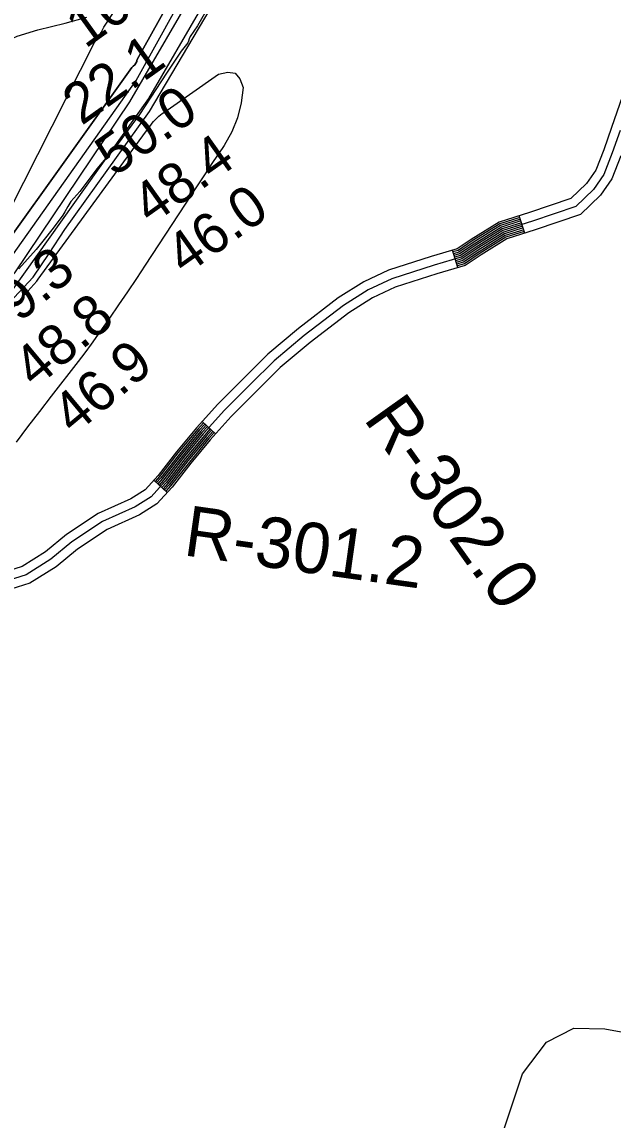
# Model space of a CAD drawing. Extents: x 3161665 to 3199565, y 885729 to 911164.
# Drawn here: x 3181981 to 3182953, y 900785 to 902592 of the extents above; entities that cross this region are included whole.
import ezdxf

# ---------------------------------------------------------------- set-up
doc = ezdxf.new("R2010")
doc.units = 0
for name, color, linetype in [('V-RIVR-EDGE', 7, 'Continuous'), ('V-RIVR-RANG', 7, 'Continuous'), ('V-RIVR-RANG-IDEN', 7, 'Continuous'), ('V-ROAD-CNTR', 7, 'Continuous'), ('V-SITE-VEGE', 7, 'Continuous'), ('V-TOPO-DPTH', 7, 'Continuous'), ('V-TOPO-MAJR', 7, 'Continuous'), ('V-TOPO-MINR', 7, 'Continuous'), ('V-TOPO-SHOR', 7, 'Continuous')]:
    doc.layers.add(name, color=color, linetype=linetype)

msp = doc.modelspace()

# ---------------------------------------------------------------- linework, layer by layer
at = {"layer": 'V-RIVR-EDGE'}
msp.add_lwpolyline([(3181883.6, 902464.4), (3181856.7, 902478), (3181826.7, 902495), (3181823.3, 902500.7), (3181825.9, 902506.8), (3181837.6, 902510.6), (3181879.8, 902521.8), (3181922.9, 902531.3), (3181931.6, 902535.6), (3181935.9, 902541.3), (3181936, 902550), (3181942.1, 902555.6), (3181958.6, 902562.5), (3181973, 902569), (3182006.9, 902579.3), (3182052.1, 902590.5), (3182087.4, 902600.4)], dxfattribs=at)
at = {"layer": 'V-ROAD-CNTR'}
for p, q in [((3182808.1, 902244.8), (3182799, 902273.4)), ((3182697.6, 902188), (3182689, 902216.8)), ((3182299.3, 901914.5), (3182277.1, 901934.6)), ((3182219.9, 901818.1), (3182197.6, 901838.1))]:
    msp.add_line(p, q, dxfattribs=at)
for points in [[(3182968.2, 902469.4), (3182950.7, 902418.9), (3182937.8, 902382.2), (3182924.7, 902348.6), (3182909.6, 902326.7), (3182883.8, 902301.6), (3182815.8, 902278.8)], [(3182964.8, 902413.9), (3182951.9, 902377), (3182938, 902341.5), (3182921.1, 902316.9), (3182891.8, 902288.5), (3182820.5, 902264.5)], [(3182965.9, 902371.8), (3182951.3, 902334.4), (3182932.6, 902307.2), (3182899.8, 902275.3), (3182825.1, 902250.3)], [(3182815.8, 902278.8), (3182765.7, 902262.8), (3182719.8, 902234.5), (3182696.9, 902219.1), (3182654.2, 902206.4), (3182584, 902183.8), (3182543.3, 902164.7), (3182501.1, 902138.1), (3182435.9, 902088.1), (3182385.4, 902045.8), (3182346.1, 902006.7), (3182303.3, 901963.5), (3182267.8, 901924.3), (3182235.1, 901884.9), (3182204.7, 901846.1), (3182183.4, 901822.3), (3182159.9, 901807.6), (3182106.2, 901783.2), (3182054, 901748.8), (3182019.6, 901720), (3181981.3, 901695.9), (3181932.3, 901680.9)], [(3182820.5, 902264.5), (3182772, 902249), (3182727.9, 902221.8), (3182703.4, 902205.4), (3182658.7, 902192.1), (3182589.5, 902169.8), (3182550.5, 902151.5), (3182509.7, 902125.8), (3182445.3, 902076.4), (3182395.5, 902034.7), (3182356.7, 901996.1), (3182314.2, 901953.2), (3182279.1, 901914.5), (3182246.8, 901875.5), (3182216.2, 901836.4), (3182193.1, 901810.7), (3182167, 901794.4), (3182113.5, 901770), (3182062.9, 901736.7), (3182028.4, 901707.9), (3181987.6, 901682.2), (3181936.6, 901666.5)], [(3182799.9, 902270.5), (3182767, 902260), (3182721.4, 902231.9), (3182698.2, 902216.4), (3182689.8, 902213.9)], [(3182800.8, 902267.7), (3182768.2, 902257.3), (3182723, 902229.4), (3182699.5, 902213.7), (3182690.7, 902211)], [(3182801.7, 902264.8), (3182769.5, 902254.5), (3182724.6, 902226.9), (3182700.8, 902210.9), (3182691.5, 902208.1)], [(3182802.6, 902262), (3182770.8, 902251.8), (3182726.3, 902224.4), (3182702.1, 902208.2), (3182692.4, 902205.3)], [(3182825.1, 902250.3), (3182778.3, 902235.3), (3182736, 902209.2), (3182709.8, 902191.7), (3182663.1, 902177.7), (3182595, 902155.8), (3182557.7, 902138.3), (3182518.3, 902113.5), (3182454.7, 902064.7), (3182405.6, 902023.6), (3182367.3, 901985.5), (3182325.1, 901942.9), (3182290.4, 901904.7), (3182258.5, 901866.1), (3182227.7, 901826.8), (3182202.9, 901799.1), (3182174.1, 901781.2), (3182120.8, 901756.8), (3182071.9, 901724.7), (3182037.3, 901695.7), (3181993.9, 901668.4), (3181940.9, 901652.1)], [(3182803.6, 902259.1), (3182772, 902249), (3182727.9, 902221.8), (3182703.4, 902205.4), (3182693.3, 902202.4)], [(3182804.5, 902256.3), (3182773.3, 902246.3), (3182729.5, 902219.3), (3182704.7, 902202.7), (3182694.1, 902199.5)], [(3182805.4, 902253.4), (3182774.6, 902243.6), (3182731.1, 902216.8), (3182706, 902199.9), (3182695, 902196.7)], [(3182806.3, 902250.5), (3182775.8, 902240.8), (3182732.8, 902214.3), (3182707.3, 902197.2), (3182695.8, 902193.8)], [(3182807.2, 902247.7), (3182777.1, 902238.1), (3182734.4, 902211.8), (3182708.6, 902194.4), (3182696.7, 902190.9)], [(3182279.3, 901932.6), (3182270, 901922.4), (3182237.5, 901883), (3182207, 901844.2), (3182199.8, 901836.1)], [(3182281.5, 901930.6), (3182272.3, 901920.4), (3182239.8, 901881.2), (3182209.3, 901842.2), (3182202, 901834.1)], [(3182283.8, 901928.6), (3182274.6, 901918.4), (3182242.1, 901879.3), (3182211.6, 901840.3), (3182204.3, 901832.1)], [(3182286, 901926.6), (3182276.8, 901916.5), (3182244.5, 901877.4), (3182213.9, 901838.4), (3182206.5, 901830.1)], [(3182288.2, 901924.5), (3182279.1, 901914.5), (3182246.8, 901875.5), (3182216.2, 901836.4), (3182208.7, 901828.1)], [(3182290.4, 901922.5), (3182281.4, 901912.5), (3182249.2, 901873.6), (3182218.5, 901834.5), (3182211, 901826.1)], [(3182292.7, 901920.5), (3182283.6, 901910.6), (3182251.5, 901871.7), (3182220.8, 901832.6), (3182213.2, 901824.1)], [(3182294.9, 901918.5), (3182285.9, 901908.6), (3182253.8, 901869.9), (3182223.1, 901830.6), (3182215.4, 901822.1)], [(3182297.1, 901916.5), (3182288.2, 901906.6), (3182256.2, 901868), (3182225.4, 901828.7), (3182217.7, 901820.1)]]:
    msp.add_lwpolyline(points, dxfattribs=at)
at = {"layer": 'V-SITE-VEGE'}
for p, q in [((3182288.9, 902619.7), (3182269.4, 902586)), ((3182269.4, 902586), (3182257.4, 902568.7)), ((3182257.4, 902568.7), (3182255.9, 902564.8)), ((3182253.8, 902558.2), (3182242.8, 902544.1)), ((3182255, 902560.7), (3182253.8, 902558.2)), ((3182255.9, 902564.8), (3182255, 902560.7)), ((3182242.8, 902544.1), (3182230.6, 902526.1)), ((3182230.6, 902526.1), (3182218.5, 902508.1)), ((3182218.5, 902508.1), (3182183.6, 902454.2)), ((3182183.6, 902454.2), (3182172.8, 902438.4)), ((3182161.8, 902423), (3182138.8, 902392.6)), ((3182172.8, 902438.4), (3182161.8, 902423)), ((3182138.8, 902392.6), (3182104.1, 902350.7)), ((3182104.1, 902350.7), (3182076, 902313.6)), ((3182061.1, 902296.8), (3182056, 902288.6)), ((3182076, 902313.6), (3182061.1, 902296.8)), ((3182051.4, 902279.9), (3182047.9, 902274.5)), ((3182056, 902288.6), (3182051.4, 902279.9)), ((3182047.9, 902274.5), (3182031.9, 902252.9)), ((3182031.9, 902252.9), (3182015.4, 902231.7)), ((3182015.4, 902231.7), (3182003.9, 902218)), ((3182003.9, 902218), (3181975.4, 902185.8)), ((3182843.6, 900913), (3182888.5, 900936.1)), ((3182888.5, 900936.1), (3182939.5, 900935.3)), ((3182939.5, 900935.3), (3182984.8, 900927)), ((3182804.2, 900860.9), (3182843.6, 900913)), ((3182758, 900722.8), (3182804.2, 900860.9))]:
    msp.add_line(p, q, dxfattribs=at)
at = {"layer": 'V-TOPO-DPTH'}
msp.add_lwpolyline([(3182487.5, 903099.2), (3182170.4, 902530.7), (3182170, 902529.1), (3182169.6, 902527.5), (3182168.2, 902524.5), (3182166.3, 902521.8), (3182164, 902519.4), (3182161.5, 902517.2), (3181949.9, 902221.2), (3181943.7, 902209.6), (3181936.8, 902198.4), (3181929.4, 902187.5), (3181916.3, 902169.3), (3181911.3, 902163.1), (3181905.9, 902157.4), (3181899.9, 902152.3), (3181643, 901864.8), (3181642.1, 901862), (3181640.8, 901859.3), (3181636.3, 901851.4), (3181339.9, 901336.7), (3181327, 901316.7)], dxfattribs=at)
at = {"layer": 'V-TOPO-MAJR'}
msp.add_lwpolyline([(3180828.6, 900724.9), (3181377, 901323.9), (3181388.4, 901340.1), (3181655.2, 901830.7), (3181662.7, 901844.3), (3181670.1, 901858), (3181677.6, 901871.7), (3181963.4, 902149), (3182189.6, 902466.5), (3182546.8, 903081.6), (3183194.7, 904069.7), (3183323.4, 904283.9)], dxfattribs=at)
at = {"layer": 'V-TOPO-MINR'}
for points in [[(3181306.5, 901320.2), (3181558.4, 901846.8), (3181913.1, 902196), (3181915.5, 902198), (3181917.6, 902200.3), (3181919.6, 902202.7), (3181925.3, 902210.6), (3181927.9, 902214.6), (3181930.3, 902218.7), (3181932.4, 902222.9), (3181934.3, 902227.3), (3181935.8, 902231.8), (3181936.9, 902236.4), (3182100.3, 902558.8), (3182105.9, 902566.9), (3182111.1, 902575.3), (3182115.4, 902584.1), (3182460.7, 903107.8), (3183296.1, 904323.4)], [(3180815.8, 900729.2), (3181352.2, 901341.2), (3181369.7, 901368.2), (3181647.6, 901855.9), (3181650, 901861), (3181652, 901866.3), (3181653.9, 901871.6), (3181886.7, 902108.6), (3181896.3, 902116.7), (3181905, 902125.9), (3181913, 902135.8), (3182168.6, 902495.8), (3182497.7, 903090.5), (3182534.7, 903146.6), (3183274.1, 904255.8), (3183293.4, 904289.2), (3183315.2, 904307.2)], [(3181362.1, 901319), (3181371.4, 901333.1), (3181380.2, 901353.6), (3181649.4, 901842.3), (3181654, 901851), (3181658.3, 901859.8), (3181662.4, 901868.8), (3181666.2, 901877.9), (3181969.1, 902179.3), (3182158.4, 902460.9), (3182524, 903090.4), (3183307.5, 904287.4), (3183325.2, 904299.6)], [(3181327, 901316.7), (3181339.9, 901336.7), (3181636.3, 901851.4), (3181640.8, 901859.3), (3181642.1, 901862), (3181643, 901864.8), (3181899.9, 902152.3), (3181905.9, 902157.4), (3181911.3, 902163.1), (3181916.3, 902169.3), (3181929.4, 902187.5), (3181936.8, 902198.4), (3181943.7, 902209.6), (3181949.9, 902221.2), (3182161.5, 902517.2), (3182164, 902519.4), (3182166.3, 902521.8), (3182168.2, 902524.5), (3182169.6, 902527.5), (3182170, 902529.1), (3182170.4, 902530.7), (3182487.5, 903099.2)], [(3181385.9, 901308.7), (3181392.6, 901317.7), (3181397.7, 901330), (3181678.5, 901829.3), (3181999.2, 902172.2), (3182025.6, 902211.5), (3182051.6, 902251), (3182190.7, 902445.1), (3182561.9, 903072.3)], [(3181743, 901875.2), (3182005.2, 902165.7), (3182006.4, 902167.4), (3182007.5, 902169), (3182184.2, 902411.1), (3182186.3, 902414), (3182188.4, 902416.9), (3182190.5, 902419.8), (3182192.6, 902422.8), (3182194.8, 902425.6), (3182197.1, 902428.4), (3182199.5, 902431), (3182202, 902433.5), (3182203.7, 902435.1), (3182206.2, 902437.3), (3182208.7, 902439.5), (3182211.3, 902441.5), (3182214, 902443.5), (3182304.4, 902506.7), (3182319.3, 902510), (3182331.5, 902508.2), (3182339.5, 902498.9), (3182344.8, 902484.5), (3182341.5, 902459.2), (3182335.6, 902434.7), (3182325.8, 902411.5), (3182313.4, 902389.1), (3182311.2, 902386), (3182295.6, 902362.7), (3182280.1, 902339.4), (3182264.7, 902316), (3182249.3, 902292.6), (3182183.5, 902192.1), (3182169.1, 902170.2), (3182154.6, 902148.4), (3182139.8, 902126.7), (3182125, 902105.1), (3182115.6, 902091.6), (3182105.3, 902076.9), (3182094.8, 902062.3), (3182084.1, 902048), (3182073.2, 902033.7), (3182028.9, 901976.7), (3182009.5, 901951.4), (3181990.1, 901926.1), (3181971, 901900.6)]]:
    msp.add_lwpolyline(points, dxfattribs=at)
at = {"layer": 'V-TOPO-SHOR'}
msp.add_lwpolyline([(3182060.4, 899551.5), (3182085.8, 899647), (3182183.7, 899812.1), (3182243.4, 899900.1), (3182293.9, 899992.4), (3182327.7, 900065.6), (3182349.6, 900103), (3182457.2, 900261.6), (3182504.2, 900297), (3182563.1, 900351.9), (3182614.4, 900418), (3182662.1, 900496.8), (3182697.1, 900581.9), (3182727.4, 900659.1), (3182758, 900722.8), (3182804.2, 900860.9), (3182843.6, 900913), (3182888.5, 900936.1), (3182939.5, 900935.3), (3182984.8, 900927)], dxfattribs=at)

# ---------------------------------------------------------------- texts
at = {"layer": 'V-RIVR-RANG'}
for s, rotation, p in [('16', 35.8003, (3182084.9, 902547.5)), ('22.1', 35.3483, (3182078.9, 902421)), ('50.0', 35.3483, (3182132.6, 902336.6)), ('48.4', 35.3483, (3182193.1, 902256.8)), ('46.0', 35.3483, (3182248.7, 902173.7)), ('49.3', 39.7783, (3181938.2, 902064.6)), ('48.8', 39.7783, (3182002.4, 901987.9)), ('46.9', 39.7783, (3182066.3, 901911))]:
    msp.add_text(s, height=67, rotation=rotation, dxfattribs=at).set_placement(p)
at = {"layer": 'V-RIVR-RANG-IDEN'}
for s, rotation, p in [('R-302.0', 305.4839, (3182541.4, 901939.4)), ('R-301.2', 351.9799, (3182244.7, 901714.8))]:
    msp.add_text(s, height=83, rotation=rotation, dxfattribs=at).set_placement(p)

doc.saveas('drawing.dxf')
